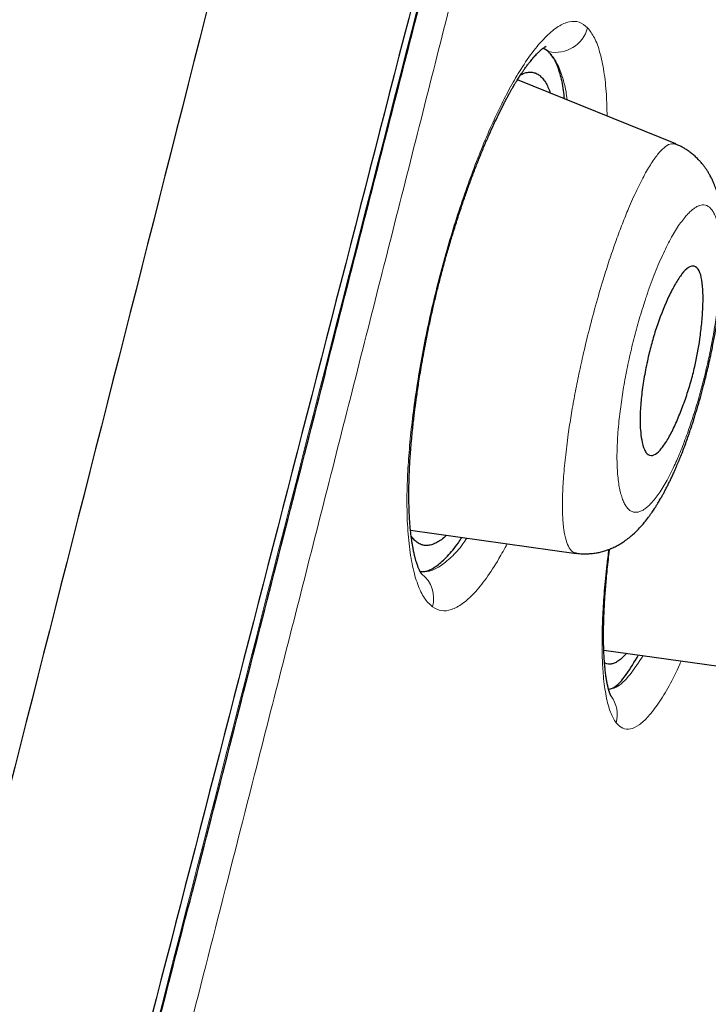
# Model space of a CAD drawing. Header units: millimetres. Extents: x 8 to 428, y 12 to 633.
# Tile 644 of 656: x 406.35 to 412.73, y 574.18 to 583.31. Entities that reach past the tile are written whole.
import ezdxf

# ---------------------------------------------------------------- set-up
doc = ezdxf.new("R2010")
doc.units = ezdxf.units.MM

msp = doc.modelspace()

# ---------------------------------------------------------------- linework, layer by layer
at = {"color": 7, "linetype": 'Continuous', "lineweight": 30}
for p, q in [((411.2514, 583.0144), (411.201, 583.0471)), ((412.4314, 582.1604), (410.9623, 582.754)), ((409.9703, 578.5772), (411.5054, 578.3614)), ((411.7627, 577.4663), (413.1913, 577.2655))]:
    msp.add_line(p, q, dxfattribs=at)
at = {"color": 8, "linetype": 'Continuous', "lineweight": 0}
for centre, radius, start, end in [((411.3159, 583.3145), 0.3069, 257.87818, 345.14563), ((409.8946, 577.9445), 0.29, 344.32977, 51.88186), ((411.6008, 576.8667), 0.2866, 344.62193, 36.77662)]:
    msp.add_arc(centre, radius, start, end, dxfattribs=at)
at = {"color": 7, "linetype": 'Continuous', "lineweight": 30}
for points, knots in [([(420.0143, 629.605), (420.0135, 629.6026), (420.0118, 629.5977), (419.9709, 629.469), (419.8775, 629.1474), (419.7217, 628.5799), (419.4964, 627.7522), (419.1985, 626.6706), (418.8245, 625.2999), (418.4108, 623.7794), (417.9767, 622.177), (417.5463, 620.5796), (417.0505, 618.7242), (416.485, 616.5797), (415.861, 614.1638), (415.1535, 611.4), (414.3718, 608.3235), (413.5264, 604.979), (412.6735, 601.595), (411.8176, 598.1974), (410.6798, 593.6743), (409.2516, 588.0183), (407.5364, 581.2404), (405.8196, 574.4916), (404.1039, 567.7616), (402.4119, 561.181), (400.7487, 554.7281), (399.1155, 548.4035), (397.707, 542.9442), (396.5243, 538.3599), (395.5675, 534.6468), (394.6152, 530.9454), (394.0005, 528.5446), (393.6916, 527.3385)], [0, 0, 0, 0, 0.030104, 0.061035, 0.09217, 0.123409, 0.154679, 0.185995, 0.217455, 0.249147, 0.270468, 0.291994, 0.313775, 0.335843, 0.357877, 0.379688, 0.405541, 0.431088, 0.456365, 0.481427, 0.506312, 0.555772, 0.604988, 0.653967, 0.702726, 0.751547, 0.797345, 0.843352, 0.889543, 0.91688, 0.944369, 0.972053, 1, 1, 1, 1]), ([(421.3749, 627.6784), (421.3742, 627.6754), (421.3726, 627.6691), (421.3344, 627.5379), (421.2451, 627.214), (421.1055, 626.6851), (420.9237, 625.9951), (420.7116, 625.1986), (420.4537, 624.2312), (420.147, 623.0747), (419.8031, 621.7801), (419.4259, 620.3572), (419.0212, 618.8254), (418.5979, 617.2161), (418.1697, 615.5695), (417.7521, 613.9425), (417.3069, 612.1961), (416.7872, 610.152), (416.1906, 607.8004), (415.5185, 605.149), (414.8321, 602.4406), (414.1356, 599.6965), (413.4321, 596.9301), (412.4894, 593.2246), (411.2999, 588.5722), (409.865, 582.9758), (408.4243, 577.3788), (406.9794, 571.7865), (405.5324, 566.1975), (404.1546, 560.907), (402.8521, 555.9116), (401.6245, 551.2139), (400.3974, 546.5215), (399.3255, 542.4223), (398.4087, 538.9182), (397.647, 536.0043), (396.8922, 533.114), (396.1463, 530.251), (395.6649, 528.3911), (395.4239, 527.4603)], [0, 0, 0, 0, 0.027802, 0.059104, 0.090443, 0.121803, 0.146902, 0.172005, 0.197113, 0.222239, 0.247392, 0.268376, 0.289385, 0.31042, 0.326215, 0.342014, 0.357809, 0.373592, 0.394608, 0.4156, 0.436565, 0.457508, 0.478426, 0.499323, 0.541077, 0.582794, 0.624472, 0.666101, 0.707702, 0.749322, 0.784323, 0.819351, 0.854402, 0.889475, 0.911535, 0.933614, 0.955715, 0.977839, 1, 1, 1, 1]), ([(399.1003, 541.1594), (399.1007, 541.1608), (399.1268, 541.2613), (399.1786, 541.4604), (399.2555, 541.7557), (399.3317, 542.0487), (399.4074, 542.3393), (399.4823, 542.6274), (399.5562, 542.9113), (399.6255, 543.1778), (399.6899, 543.4255), (399.7495, 543.6546), (399.8073, 543.8769), (399.8634, 544.0925), (399.9188, 544.3052), (399.9748, 544.52), (400.0324, 544.7414), (400.0932, 544.9745), (400.157, 545.2195), (400.2241, 545.4768), (400.2934, 545.7426), (400.3643, 546.0146), (400.4359, 546.2891), (400.5293, 546.6472), (400.6438, 547.0861), (400.7788, 547.6037), (400.9122, 548.1148), (401.0445, 548.6222), (401.2191, 549.2911), (401.4362, 550.1232), (401.7125, 551.1817), (402.0053, 552.304), (402.3148, 553.49), (402.6316, 554.7047), (402.9558, 555.948), (403.2873, 557.2199), (403.6187, 558.4921), (403.9499, 559.7645), (404.3195, 561.1854), (404.7275, 562.7546), (405.1735, 564.4721), (405.6189, 566.1897), (406.0634, 567.9076), (406.5068, 569.6259), (406.9178, 571.2216), (407.2967, 572.6947), (407.6436, 574.0451), (407.9903, 575.3956), (408.3368, 576.7461), (408.683, 578.0965), (409.0126, 579.3826), (409.3254, 580.6043), (409.6215, 581.7615), (409.9174, 582.9186), (410.213, 584.0753), (410.5083, 585.2316), (410.8034, 586.3875), (411.0845, 587.4893), (411.267, 588.2053), (411.3515, 588.5366)], [0, 0, 0, 0, 0.0000887, 0.0064328, 0.0127225, 0.0189577, 0.0251385, 0.0312647, 0.0373286, 0.043232, 0.0482416, 0.0531056, 0.0578242, 0.0623972, 0.0668392, 0.0713722, 0.0760709, 0.0809354, 0.0862094, 0.0916658, 0.0973046, 0.1031208, 0.1089617, 0.1147568, 0.1258902, 0.1368501, 0.1476365, 0.1583443, 0.1690523, 0.1900857, 0.2111191, 0.2361588, 0.2611987, 0.2862382, 0.3130668, 0.3398952, 0.3667252, 0.3935575, 0.4203892, 0.4565978, 0.492802, 0.5290059, 0.5652103, 0.6014165, 0.6376228, 0.6660707, 0.6945185, 0.7229664, 0.7514147, 0.7798636, 0.8083129, 0.8326979, 0.857083, 0.8814681, 0.9058532, 0.9302382, 0.9546235, 0.9790085, 1, 1, 1, 1]), ([(410.074, 578.1718), (410.074, 578.1718), (410.0741, 578.1718), (410.0739, 578.172), (410.0736, 578.1723), (410.0729, 578.1732), (410.0718, 578.1746), (410.0703, 578.1767), (410.0686, 578.1792), (410.0668, 578.182), (410.0649, 578.1851), (410.0629, 578.1885), (410.0608, 578.1921), (410.0585, 578.1963), (410.056, 578.2013), (410.0522, 578.2089), (410.0475, 578.2193), (410.042, 578.2324), (410.0365, 578.2466), (410.0308, 578.2627), (410.0255, 578.279), (410.0209, 578.2942), (410.0173, 578.3066), (410.0142, 578.3183), (410.0112, 578.3297), (410.0082, 578.342), (410.0033, 578.3624), (409.9972, 578.3911), (409.9906, 578.4265), (409.9848, 578.4617), (409.9795, 578.4976), (409.9744, 578.5378), (409.9695, 578.5832), (409.9658, 578.6254), (409.9631, 578.6624), (409.9613, 578.6908), (409.9598, 578.7177), (409.9587, 578.7412), (409.9579, 578.7609), (409.9574, 578.7767), (409.9569, 578.7923), (409.9564, 578.8108), (409.9558, 578.8352), (409.9554, 578.865), (409.9552, 578.8995), (409.9553, 578.9435), (409.956, 578.9968), (409.9576, 579.0603), (409.9603, 579.1288), (409.9641, 579.2024), (409.9692, 579.2811), (409.9755, 579.3626), (409.9827, 579.4429), (409.9902, 579.5179), (409.9976, 579.5856), (410.0047, 579.6458), (410.0112, 579.6982), (410.0171, 579.7439), (410.0227, 579.7851), (410.0293, 579.8323), (410.0377, 579.8901), (410.0487, 579.9622), (410.0619, 580.0436), (410.0769, 580.1322), (410.0955, 580.2355), (410.1179, 580.3522), (410.1445, 580.4824), (410.1723, 580.6095), (410.2009, 580.7328), (410.23, 580.852), (410.2613, 580.9731), (410.2949, 581.0965), (410.331, 581.2225), (410.3698, 581.3513), (410.4114, 581.4827), (410.4526, 581.6067), (410.4931, 581.7229), (410.5323, 581.831), (410.5732, 581.9391), (410.6158, 582.0468), (410.6587, 582.1508), (410.7014, 582.2494), (410.7427, 582.3407), (410.7762, 582.4114), (410.8021, 582.4641), (410.8205, 582.5009), (410.8387, 582.5363), (410.856, 582.5691), (410.8705, 582.5961), (410.8819, 582.6169), (410.8905, 582.6325), (410.898, 582.6457), (410.9046, 582.6574), (410.9115, 582.6694), (410.9197, 582.6837), (410.93, 582.7012), (410.942, 582.7213), (410.9579, 582.7472), (410.9762, 582.7763), (410.9962, 582.8068), (411.0141, 582.8333), (411.03, 582.856), (411.0437, 582.8749), (411.0551, 582.8903), (411.0654, 582.9038), (411.0761, 582.9176), (411.0884, 582.9329), (411.1022, 582.9496), (411.1168, 582.9665), (411.1312, 582.9825), (411.1429, 582.9948), (411.152, 583.0039), (411.1593, 583.0111), (411.1671, 583.0185), (411.1755, 583.0262), (411.1839, 583.0335), (411.1913, 583.0396), (411.1974, 583.0444), (411.2023, 583.0481), (411.2071, 583.0516), (411.212, 583.0549), (411.2163, 583.0577), (411.2197, 583.0597), (411.222, 583.0611), (411.2237, 583.0619), (411.2251, 583.0627), (411.2263, 583.0633), (411.2268, 583.0635), (411.2267, 583.0635), (411.2267, 583.0635)], [0, 0, 0, 0, 0.000855, 0.003311, 0.006131, 0.009513, 0.013526, 0.018165, 0.02263, 0.027306, 0.030857, 0.034132, 0.037568, 0.041164, 0.045015, 0.049191, 0.05727, 0.064598, 0.071143, 0.078357, 0.086347, 0.091398, 0.09603, 0.100242, 0.104032, 0.107864, 0.112494, 0.123703, 0.13403, 0.142763, 0.151862, 0.161473, 0.171985, 0.183442, 0.189527, 0.195745, 0.201305, 0.206043, 0.209958, 0.213049, 0.21538, 0.219036, 0.223651, 0.229226, 0.235713, 0.242599, 0.252903, 0.263756, 0.275154, 0.287094, 0.299578, 0.312583, 0.324993, 0.336189, 0.346169, 0.35493, 0.362471, 0.368804, 0.374545, 0.380028, 0.388818, 0.398816, 0.41003, 0.42233, 0.435008, 0.452019, 0.469495, 0.48744, 0.503111, 0.519133, 0.535517, 0.552281, 0.56962, 0.587624, 0.606299, 0.625646, 0.64161, 0.658006, 0.674833, 0.692089, 0.709773, 0.726463, 0.742872, 0.758978, 0.766466, 0.773885, 0.781236, 0.788458, 0.794906, 0.798926, 0.802469, 0.805533, 0.80812, 0.810692, 0.814121, 0.818472, 0.823744, 0.829335, 0.838759, 0.847467, 0.85546, 0.862672, 0.868976, 0.87421, 0.87853, 0.883536, 0.889644, 0.896587, 0.90439, 0.912565, 0.919892, 0.924086, 0.928383, 0.933339, 0.938952, 0.945186, 0.95085, 0.955343, 0.959344, 0.963939, 0.969531, 0.97493, 0.979405, 0.98296, 0.98611, 0.989332, 0.993573, 0.998194, 1, 1, 1, 1]), ([(411.3982, 582.5779), (411.3957, 582.6042), (411.3873, 582.6944), (411.3585, 582.8136), (411.313, 582.9374), (411.2722, 582.9884), (411.2514, 583.0144)], [0, 0, 0, 0, 0.117658, 0.403963, 0.696576, 1, 1, 1, 1]), ([(410.9909, 582.7986), (410.9957, 582.8013), (411.0141, 582.8119), (411.0445, 582.8209), (411.082, 582.8257), (411.1172, 582.8207), (411.1502, 582.8069), (411.1806, 582.7839), (411.2086, 582.752), (411.2338, 582.7106), (411.253, 582.6704), (411.2628, 582.6409), (411.2659, 582.6314)], [0, 0, 0, 0, 0.03893, 0.151841, 0.265161, 0.379351, 0.492592, 0.605329, 0.718024, 0.831143, 0.945146, 1, 1, 1, 1]), ([(411.5066, 578.3642), (411.5164, 578.363), (411.5344, 578.3607), (411.5592, 578.359), (411.579, 578.3584), (411.5938, 578.3583), (411.6053, 578.3585), (411.6184, 578.3589), (411.6359, 578.36), (411.6575, 578.362), (411.6796, 578.3649), (411.6999, 578.3683), (411.7192, 578.3722), (411.7392, 578.3769), (411.7604, 578.3827), (411.7845, 578.3902), (411.8134, 578.4005), (411.8486, 578.4152), (411.8856, 578.4336), (411.9219, 578.4545), (411.958, 578.478), (411.9974, 578.5072), (412.0374, 578.5413), (412.0762, 578.5786), (412.1105, 578.6155), (412.1441, 578.6551), (412.1699, 578.6881), (412.1936, 578.7205), (412.213, 578.7481), (412.2331, 578.7782), (412.2525, 578.8087), (412.271, 578.8389), (412.2896, 578.8705), (412.3071, 578.9014), (412.3227, 578.9301), (412.3386, 578.9599), (412.3556, 578.993), (412.3728, 579.0277), (412.3899, 579.0633), (412.4072, 579.1006), (412.4255, 579.1413), (412.4451, 579.1866), (412.4664, 579.2376), (412.4887, 579.2933), (412.5111, 579.3518), (412.5328, 579.4108), (412.552, 579.4656), (412.5684, 579.5139), (412.5817, 579.5544), (412.5932, 579.5901), (412.6029, 579.6206), (412.6107, 579.6459), (412.6167, 579.6655), (412.621, 579.6796), (412.6239, 579.6894), (412.6266, 579.6982), (412.6296, 579.7083), (412.6335, 579.7216), (412.6395, 579.7421), (412.648, 579.7714), (412.6592, 579.8112), (412.6718, 579.8571), (412.6856, 579.9089), (412.7003, 579.9661), (412.7161, 580.0301), (412.7328, 580.1008), (412.7499, 580.1768), (412.7692, 580.2681), (412.7895, 580.3718), (412.8096, 580.4856), (412.8268, 580.5958), (412.8395, 580.689), (412.8487, 580.7658), (412.8551, 580.8253), (412.86, 580.878), (412.8635, 580.9198), (412.866, 580.9517), (412.8676, 580.9762), (412.8692, 581.0005), (412.8708, 581.0285), (412.8725, 581.0626), (412.874, 581.1006), (412.8751, 581.1399), (412.8757, 581.1787), (412.8759, 581.2171), (412.8755, 581.2553), (412.8746, 581.2936), (412.8733, 581.3299), (412.8713, 581.3671), (412.8686, 581.405), (412.8652, 581.4432), (412.861, 581.4816), (412.8562, 581.5185), (412.8509, 581.5519), (412.8458, 581.5808), (412.8401, 581.6094), (412.8339, 581.6373), (412.8265, 581.6668), (412.8183, 581.696), (412.8095, 581.7243), (412.7994, 581.7533), (412.7893, 581.7796), (412.78, 581.8018), (412.771, 581.8217), (412.7626, 581.8391), (412.754, 581.8558), (412.7433, 581.8756), (412.7295, 581.8991), (412.713, 581.9247), (412.696, 581.9486), (412.6803, 581.9689), (412.6645, 581.9879), (412.6483, 582.0059), (412.6321, 582.0227), (412.6168, 582.0374), (412.6015, 582.0513), (412.5807, 582.0689), (412.5537, 582.0895), (412.5279, 582.1067), (412.5087, 582.1183), (412.4955, 582.1258), (412.4784, 582.135), (412.4561, 582.146), (412.4392, 582.1531), (412.4299, 582.1571)], [0, 0, 0, 0, 0.0064392, 0.0117981, 0.0160456, 0.0191589, 0.0212708, 0.0234971, 0.0276991, 0.0327525, 0.0377027, 0.0422666, 0.0462424, 0.0507712, 0.0560452, 0.060993, 0.0676894, 0.076897, 0.0876052, 0.0965519, 0.1067496, 0.1195804, 0.1327046, 0.1464534, 0.1612257, 0.1719893, 0.1875755, 0.1945925, 0.2033565, 0.2143679, 0.2225212, 0.2307966, 0.2413466, 0.2498563, 0.2567742, 0.2650173, 0.2740754, 0.2829672, 0.2917914, 0.3009623, 0.3105231, 0.3212081, 0.3329504, 0.345618, 0.3585025, 0.3715157, 0.3838881, 0.3932463, 0.4015109, 0.4086809, 0.4147555, 0.4197343, 0.4236174, 0.4262542, 0.4279403, 0.4293064, 0.4312586, 0.4338061, 0.4369498, 0.4430947, 0.4507129, 0.4598054, 0.4693517, 0.4801187, 0.492108, 0.5053215, 0.519752, 0.5345456, 0.5563932, 0.5778527, 0.5989508, 0.6196328, 0.6323521, 0.6447254, 0.6556128, 0.6647942, 0.6708124, 0.6757787, 0.6803889, 0.6863331, 0.6938547, 0.7026511, 0.7115298, 0.7202968, 0.728973, 0.7378908, 0.7469937, 0.7563161, 0.7643317, 0.774389, 0.7846465, 0.7936038, 0.8041511, 0.8136287, 0.8202953, 0.8274779, 0.8368162, 0.844517, 0.8513321, 0.85926, 0.8682222, 0.875139, 0.8813856, 0.886943, 0.8918581, 0.8961953, 0.9012065, 0.9085998, 0.9163608, 0.9235631, 0.9296685, 0.9347317, 0.9408352, 0.9464305, 0.950906, 0.9554189, 0.9604032, 0.9691544, 0.9780662, 0.9808651, 0.9838621, 0.9880047, 0.9933947, 1, 1, 1, 1]), ([(412.18, 580.206), (412.1917, 580.252), (412.2157, 580.347), (412.2776, 580.5393), (412.351, 580.7205), (412.4282, 580.8682), (412.4895, 580.9607), (412.549, 581.0206), (412.6051, 581.0338), (412.6484, 580.9919), (412.674, 580.9043), (412.6844, 580.7851), (412.683, 580.6464), (412.6721, 580.5003), (412.6507, 580.3181), (412.6179, 580.1318), (412.5701, 579.9503), (412.5251, 579.807), (412.4735, 579.666), (412.4165, 579.5333), (412.3572, 579.4182), (412.2972, 579.3294), (412.2394, 579.275), (412.1929, 579.265), (412.1594, 579.2874), (412.1341, 579.3312), (412.1141, 579.4027), (412.1029, 579.4926), (412.0983, 579.5716), (412.0991, 579.6433), (412.103, 579.7188), (412.1096, 579.7974), (412.1221, 579.9037), (412.1434, 580.0403), (412.168, 580.1516), (412.18, 580.206)], [0, 0, 0, 0, 0.024913, 0.051429, 0.109506, 0.141454, 0.175374, 0.211243, 0.248907, 0.289718, 0.327907, 0.363339, 0.395852, 0.425861, 0.45302, 0.49929, 0.52469, 0.551598, 0.580336, 0.610623, 0.642843, 0.67673, 0.712514, 0.750163, 0.773846, 0.795409, 0.831129, 0.857769, 0.874932, 0.891737, 0.908294, 0.924396, 0.94016, 0.97076, 1, 1, 1, 1]), ([(410.3044, 578.5303), (410.2957, 578.5221), (410.2723, 578.5001), (410.2354, 578.474), (410.1937, 578.4513), (410.1538, 578.4379), (410.1157, 578.4337), (410.0798, 578.4391), (410.0459, 578.4535), (410.0144, 578.4775), (409.9911, 578.5017), (409.9792, 578.5208), (409.9761, 578.5258)], [0, 0, 0, 0, 0.065763, 0.177545, 0.289825, 0.402674, 0.514428, 0.62554, 0.737704, 0.849186, 0.960423, 1, 1, 1, 1]), ([(410.06, 578.1938), (410.0814, 578.1942), (410.1303, 578.1952), (410.2159, 578.2443), (410.3126, 578.3323), (410.39, 578.4227), (410.4351, 578.4938), (410.4456, 578.5104)], [0, 0, 0, 0, 0.1921684, 0.4379576, 0.6833019, 0.9259237, 1, 1, 1, 1]), ([(411.8303, 577.0385), (411.8302, 577.0385), (411.8302, 577.0385), (411.8298, 577.0392), (411.829, 577.0408), (411.8277, 577.0433), (411.8259, 577.0471), (411.8238, 577.052), (411.8216, 577.0573), (411.8194, 577.0631), (411.817, 577.0697), (411.8144, 577.0773), (411.8119, 577.0853), (411.8092, 577.0943), (411.8062, 577.1053), (411.8026, 577.1192), (411.7987, 577.1355), (411.795, 577.153), (411.7916, 577.1702), (411.7885, 577.1877), (411.7855, 577.206), (411.7825, 577.226), (411.7795, 577.2481), (411.7766, 577.2719), (411.774, 577.2955), (411.772, 577.3166), (411.7704, 577.3341), (411.7693, 577.3484), (411.7682, 577.3621), (411.7672, 577.3775), (411.7659, 577.3966), (411.7647, 577.4191), (411.7635, 577.4439), (411.7623, 577.475), (411.7612, 577.5127), (411.7605, 577.5577), (411.7603, 577.6037), (411.7606, 577.649), (411.7613, 577.6914), (411.7622, 577.7301), (411.7634, 577.7661), (411.7647, 577.8012), (411.7663, 577.8376), (411.7683, 577.8756), (411.771, 577.9234), (411.7749, 577.982), (411.7804, 578.0532), (411.7871, 578.1305), (411.7953, 578.2154), (411.8049, 578.3031), (411.8122, 578.3662), (411.8163, 578.3986), (411.8168, 578.4023)], [0, 0, 0, 0, 0.011702, 0.021789, 0.031828, 0.043933, 0.060868, 0.078348, 0.093716, 0.106962, 0.122429, 0.136779, 0.150908, 0.164919, 0.180698, 0.200133, 0.222135, 0.24331, 0.262507, 0.279996, 0.298392, 0.317157, 0.337305, 0.358835, 0.379429, 0.39706, 0.410264, 0.421107, 0.430258, 0.441524, 0.455503, 0.472121, 0.48965, 0.50738, 0.53565, 0.564418, 0.593571, 0.620835, 0.645791, 0.667849, 0.68715, 0.706162, 0.725771, 0.745965, 0.76669, 0.800746, 0.836145, 0.873591, 0.913852, 0.95693, 0.994977, 1, 1, 1, 1]), ([(411.9739, 577.4366), (411.9676, 577.4293), (411.9489, 577.4074), (411.919, 577.3805), (411.8843, 577.3555), (411.8513, 577.3399), (411.8202, 577.3338), (411.7927, 577.3362), (411.7766, 577.3449), (411.7692, 577.3489)], [0, 0, 0, 0, 0.0787983, 0.2367227, 0.3953159, 0.5548637, 0.712831, 0.869884, 1, 1, 1, 1]), ([(411.8066, 577.1037), (411.8222, 577.1069), (411.8709, 577.1168), (411.9656, 577.2207), (412.047, 577.3569), (412.0853, 577.4209)], [0, 0, 0, 0, 0.1989541, 0.6232424, 1, 1, 1, 1]), ([(415.9943, 575.559), (415.9747, 575.4821), (415.877, 575.0993), (415.6954, 574.3602), (415.4524, 573.3597), (415.1667, 572.1706), (414.8382, 570.8039), (414.4654, 569.2632), (414.0878, 567.7232), (413.7033, 566.184), (413.3091, 564.6464), (412.9083, 563.1115), (412.5048, 561.582), (412.1468, 560.2291), (411.8378, 559.0559), (411.5798, 558.0653), (411.3548, 557.1852), (411.1661, 556.4269), (411.0103, 555.7843), (410.8694, 555.1867), (410.7316, 554.5829), (410.6025, 553.9946), (410.4823, 553.4297), (410.3616, 552.8489), (410.2441, 552.2769), (410.1482, 551.7993), (410.0847, 551.4694), (410.0486, 551.2636), (410.0334, 551.152), (410.0328, 551.1121), (410.034, 551.1109), (410.0346, 551.1104)], [0, 0, 0, 0, 0.007547, 0.037572, 0.067717, 0.097936, 0.143109, 0.188186, 0.233265, 0.278365, 0.323518, 0.368664, 0.413687, 0.458583, 0.488664, 0.518844, 0.548916, 0.571466, 0.594074, 0.616697, 0.639285, 0.669394, 0.6996, 0.729808, 0.774992, 0.820286, 0.856413, 0.89227, 0.928082, 0.963993, 1, 1, 1, 1])]:
    msp.add_open_spline(points, degree=3, knots=knots, dxfattribs=at)
at = {"color": 8, "linetype": 'Continuous', "lineweight": 0}
for points, knots in [([(381.4895, 530.1397), (381.833, 531.3434), (382.5202, 533.751), (383.5698, 537.4922), (384.6264, 541.2771), (385.6881, 545.0975), (386.754, 548.9366), (388.0003, 553.43), (389.4283, 558.5772), (391.0388, 564.3713), (392.6532, 570.1646), (394.2824, 575.9536), (395.9228, 581.7394), (397.5679, 587.5214), (399.2165, 593.2926), (400.5895, 598.0828), (401.681, 601.8894), (402.4925, 604.7242), (403.2918, 607.5277), (404.0729, 610.2822), (404.83, 612.9655), (405.5449, 615.5371), (406.2161, 617.9765), (406.6002, 619.4199), (406.7923, 620.1416)], [0, 0, 0, 0, 0.041658, 0.083322, 0.12499, 0.166658, 0.208327, 0.249998, 0.312501, 0.37501, 0.437516, 0.500023, 0.56253, 0.625037, 0.687542, 0.750042, 0.781293, 0.812545, 0.843795, 0.875043, 0.906288, 0.937529, 0.968766, 1, 1, 1, 1]), ([(412.1834, 590.7719), (412.0105, 590.0848), (411.6648, 588.7109), (411.1446, 586.6467), (410.6232, 584.5817), (410.1006, 582.5156), (409.5768, 580.4487), (409.0515, 578.3814), (408.4591, 576.0553), (407.7986, 573.4707), (407.0691, 570.6281), (406.3365, 567.7865), (405.6494, 565.1352), (405.009, 562.6741), (404.4163, 560.403), (403.8223, 558.1328), (403.2274, 555.8638), (402.6746, 553.758), (402.1643, 551.8154), (401.6966, 550.0358), (401.2293, 548.2573), (400.7623, 546.4799), (400.4519, 545.297), (400.2966, 544.7054)], [0, 0, 0, 0, 0.0448373, 0.0896458, 0.1344389, 0.1792261, 0.224014, 0.2688065, 0.313605, 0.3752117, 0.4368231, 0.49843, 0.5600338, 0.6093172, 0.6585956, 0.7078659, 0.7571275, 0.8063826, 0.8450823, 0.8837863, 0.9225011, 0.9612354, 1, 1, 1, 1]), ([(399.0884, 541.1519), (399.139, 541.347), (399.5063, 542.7618), (400.2996, 545.8062), (401.4681, 550.2883), (402.7462, 555.1882), (404.1824, 560.7048), (405.7735, 566.8269), (407.5049, 573.5497), (409.2283, 580.2686), (410.5098, 585.275), (411.2105, 588.0244), (411.3432, 588.545)], [0, 0, 0, 0, 0.012509, 0.09071, 0.193605, 0.297023, 0.40082, 0.542444, 0.684006, 0.825509, 0.966962, 1, 1, 1, 1]), ([(410.1738, 577.8662), (410.148, 577.8903), (410.0964, 577.9386), (410.0351, 578.0687), (409.9869, 578.2377), (409.9539, 578.4473), (409.9366, 578.6939), (409.9362, 578.9517), (409.9487, 579.2082), (409.9695, 579.4534), (409.9996, 579.71), (410.0385, 579.9754), (410.0861, 580.247), (410.1419, 580.522), (410.2056, 580.798), (410.2769, 581.0718), (410.3549, 581.3401), (410.4382, 581.6002), (410.5257, 581.8495), (410.6165, 582.0856), (410.7095, 582.3063), (410.8038, 582.5092), (410.8984, 582.6921), (411.0026, 582.8701), (411.1148, 583.0317), (411.232, 583.165), (411.3424, 583.2542), (411.444, 583.2972), (411.5362, 583.2971), (411.5871, 583.2562), (411.6125, 583.2358)], [0, 0, 0, 0, 0.041758, 0.083449, 0.125081, 0.166657, 0.208201, 0.249793, 0.281053, 0.312319, 0.343586, 0.374839, 0.406064, 0.437263, 0.468457, 0.499702, 0.530987, 0.562262, 0.593544, 0.624828, 0.656098, 0.68734, 0.718551, 0.749747, 0.791371, 0.833084, 0.874859, 0.916634, 0.958353, 1, 1, 1, 1]), ([(411.6125, 583.2358), (411.6346, 583.2072), (411.6788, 583.1498), (411.7287, 583.0105), (411.7657, 582.8345), (411.7886, 582.6382), (411.792, 582.4861), (411.7936, 582.4182)], [0, 0, 0, 0, 0.207563, 0.415657, 0.62393, 0.831969, 1, 1, 1, 1]), ([(411.4236, 582.5677), (411.42, 582.5937), (411.4075, 582.6849), (411.3722, 582.8071), (411.3196, 582.9355), (411.2741, 582.9881), (411.2514, 583.0144)], [0, 0, 0, 0, 0.117356, 0.411481, 0.705807, 1, 1, 1, 1]), ([(411.5163, 578.366), (411.5039, 578.3671), (411.4758, 578.3694), (411.4412, 578.4099), (411.4114, 578.4802), (411.3906, 578.5811), (411.3794, 578.7113), (411.3783, 578.8681), (411.3868, 579.0482), (411.4048, 579.2486), (411.4297, 579.4481), (411.4589, 579.6397), (411.4902, 579.8188), (411.5267, 580.0031), (411.5721, 580.2112), (411.6277, 580.4416), (411.6942, 580.6899), (411.7592, 580.9108), (411.8207, 581.1026), (411.8775, 581.2663), (411.9348, 581.4196), (411.9987, 581.5772), (412.0682, 581.7328), (412.142, 581.8779), (412.2123, 581.9958), (412.278, 582.0845), (412.3376, 582.1402), (412.39, 582.1666), (412.4184, 582.1588), (412.4322, 582.1551)], [0, 0, 0, 0, 0.032322, 0.072792, 0.113226, 0.153604, 0.193952, 0.234313, 0.274695, 0.315074, 0.355426, 0.385689, 0.415976, 0.44634, 0.476788, 0.517468, 0.558171, 0.598797, 0.629187, 0.659514, 0.689866, 0.720265, 0.760828, 0.801352, 0.841713, 0.881802, 0.921819, 0.962073, 1, 1, 1, 1]), ([(412.7419, 580.2023), (412.7485, 580.2341), (412.7616, 580.2973), (412.779, 580.3912), (412.7946, 580.4836), (412.8084, 580.5746), (412.8203, 580.6641), (412.831, 580.7572), (412.8398, 580.8526), (412.8463, 580.9486), (412.8498, 581.0394), (412.8504, 581.125), (412.848, 581.2046), (412.8428, 581.2778), (412.8348, 581.3437), (412.824, 581.4025), (412.8103, 581.4541), (412.794, 581.4982), (412.7753, 581.5345), (412.7542, 581.5623), (412.7308, 581.5816), (412.7052, 581.5922), (412.679, 581.5942), (412.6528, 581.5891), (412.627, 581.5783), (412.5999, 581.5614), (412.5717, 581.5389), (412.5428, 581.5109), (412.5108, 581.4748), (412.4759, 581.4296), (412.4382, 581.374), (412.4005, 581.3114), (412.3626, 581.2418), (412.3247, 581.1651), (412.2867, 581.0816), (412.2489, 580.9917), (412.2117, 580.8966), (412.1755, 580.7969), (412.1423, 580.6986), (412.1121, 580.6032), (412.0849, 580.5117), (412.0592, 580.4194), (412.035, 580.3263), (412.0124, 580.2325), (411.9913, 580.1381), (411.972, 580.0439), (411.9545, 579.9506), (411.9388, 579.8583), (411.9251, 579.7671), (411.9132, 579.6771), (411.9026, 579.583), (411.8939, 579.4865), (411.8878, 579.3896), (411.8847, 579.2985), (411.8848, 579.2132), (411.8879, 579.1339), (411.894, 579.061), (411.9028, 578.995), (411.9145, 578.9361), (411.9289, 578.8844), (411.946, 578.84), (411.9655, 578.8034), (411.9873, 578.7751), (412.0112, 578.7555), (412.0373, 578.7446), (412.0654, 578.7424), (412.0953, 578.7486), (412.1268, 578.7633), (412.1598, 578.7865), (412.1942, 578.8182), (412.2299, 578.8582), (412.2664, 578.9061), (412.3035, 578.9617), (412.3408, 579.0246), (412.3782, 579.0948), (412.4134, 579.1674), (412.4465, 579.2412), (412.4774, 579.3151), (412.508, 579.3932), (412.538, 579.4747), (412.5673, 579.5589), (412.5959, 579.6462), (412.6236, 579.7361), (412.6503, 579.8279), (412.6755, 579.9205), (412.6992, 580.0138), (412.7216, 580.1079), (412.7351, 580.1708), (412.7419, 580.2023)], [0, 0, 0, 0, 0.010494, 0.020902, 0.031269, 0.041643, 0.052071, 0.0626, 0.075107, 0.087526, 0.099936, 0.112412, 0.125032, 0.137487, 0.149886, 0.162303, 0.174808, 0.187472, 0.20007, 0.212537, 0.224947, 0.237374, 0.249889, 0.260202, 0.270583, 0.281076, 0.291539, 0.301955, 0.312362, 0.325169, 0.337739, 0.35015, 0.362481, 0.374813, 0.387272, 0.399794, 0.412362, 0.424838, 0.437324, 0.447933, 0.458398, 0.468771, 0.479102, 0.489444, 0.499848, 0.510254, 0.520609, 0.530961, 0.541361, 0.551856, 0.562496, 0.575162, 0.587657, 0.600062, 0.612457, 0.624926, 0.637411, 0.64983, 0.662254, 0.674754, 0.687401, 0.700067, 0.712577, 0.725, 0.737409, 0.749877, 0.762403, 0.774847, 0.787279, 0.799771, 0.812392, 0.825102, 0.837625, 0.850039, 0.862426, 0.874869, 0.885152, 0.895543, 0.906091, 0.916554, 0.926965, 0.93737, 0.948006, 0.958496, 0.968889, 0.979238, 0.989591, 1, 1, 1, 1]), ([(410.0616, 578.1908), (410.0888, 578.1907), (410.1463, 578.1903), (410.2429, 578.2376), (410.3476, 578.3237), (410.432, 578.4132), (410.4814, 578.4855), (410.4937, 578.5037)], [0, 0, 0, 0, 0.212336, 0.448676, 0.684958, 0.921052, 1, 1, 1, 1]), ([(410.8658, 578.4514), (410.8406, 578.4043), (410.7759, 578.2838), (410.6732, 578.1278), (410.5598, 577.9876), (410.4515, 577.8901), (410.3499, 577.836), (410.2555, 577.8225), (410.2011, 577.8516), (410.1738, 577.8662)], [0, 0, 0, 0, 0.096675, 0.24738, 0.39784, 0.548246, 0.69868, 0.849213, 1, 1, 1, 1]), ([(411.8771, 576.7907), (411.8587, 576.821), (411.8218, 576.8816), (411.7828, 577.0311), (411.7587, 577.2039), (411.7473, 577.3902), (411.7451, 577.5785), (411.7512, 577.7861), (411.7663, 578.0123), (411.7855, 578.2175), (411.8027, 578.351), (411.8089, 578.3991)], [0, 0, 0, 0, 0.139783, 0.279368, 0.418789, 0.523264, 0.627644, 0.731984, 0.836417, 0.940965, 1, 1, 1, 1]), ([(411.8073, 577.1014), (411.8305, 577.1055), (411.8911, 577.1164), (411.9995, 577.2186), (412.0863, 577.3528), (412.1267, 577.4151)], [0, 0, 0, 0, 0.249175, 0.651044, 1, 1, 1, 1]), ([(412.4811, 577.3653), (412.4769, 577.3556), (412.4385, 577.2664), (412.367, 577.131), (412.269, 576.9667), (412.1756, 576.8459), (412.0882, 576.7653), (412.0083, 576.7282), (411.9362, 576.7311), (411.8968, 576.7708), (411.8771, 576.7907)], [0, 0, 0, 0, 0.017032, 0.157148, 0.297453, 0.437865, 0.578386, 0.718935, 0.859453, 1, 1, 1, 1])]:
    msp.add_open_spline(points, degree=3, knots=knots, dxfattribs=at)

doc.saveas('drawing.dxf')
